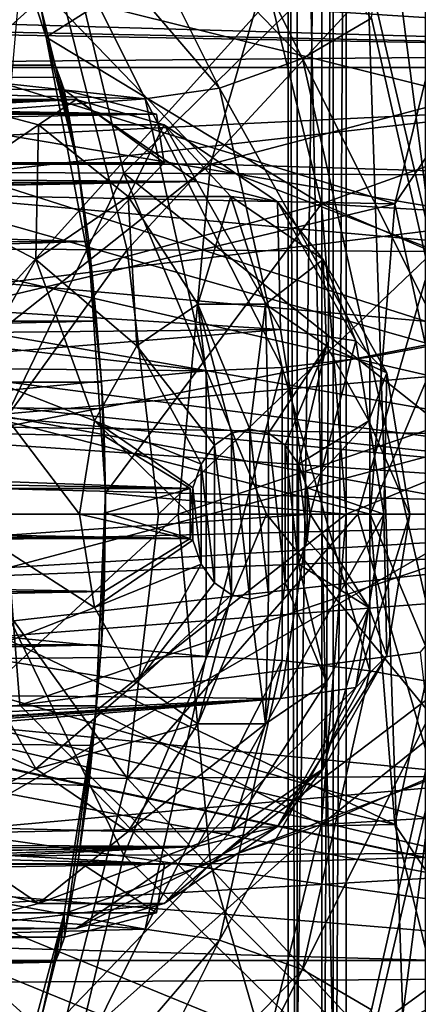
# Model space of a CAD drawing. Header units: metres. Extents: x -35 to 77, y -25 to 25.
# Tile 312 of 341: x 58.08 to 59.26, y -1.44 to 1.45. Entities that reach past the tile are written whole.
import ezdxf

# ---------------------------------------------------------------- set-up
doc = ezdxf.new("R2010")
doc.units = ezdxf.units.M
doc.layers.add('solid_500435', color=7, linetype='CONTINUOUS')

msp = doc.modelspace()

# ---------------------------------------------------------------- linework, layer by layer
at = {"layer": 'solid_500435'}
for points in [[(58.87352, -3.45, 59.549835), (58.972008, 3.45, 59.805672), (58.972008, -3.45, 59.805672)], [(58.87352, 3.45, 59.549835), (58.972008, 3.45, 59.805672), (58.87352, -3.45, 59.549835)], [(58.87352, 3.45, 59.549835), (58.87352, -3.45, 59.549835), (58.899155, -3.45, 59.27676)], [(58.899155, 3.45, 59.27676), (58.87352, 3.45, 59.549835), (58.899155, -3.45, 59.27676)], [(58.899155, 3.45, 59.27676), (58.899155, -3.45, 59.27676), (59.043633, -3.45, 59.043633)], [(59.043633, 3.45, 59.043633), (58.899155, 3.45, 59.27676), (59.043633, -3.45, 59.043633)], [(59.005611, 3.44865, 59.850376), (58.972008, -3.45, 59.805672), (58.972008, 3.45, 59.805672)], [(59.005611, 3.44865, 59.850376), (59.005611, -3.44865, 59.850376), (58.972008, -3.45, 59.805672)], [(59.043633, 3.448188, 59.892162), (59.005611, -3.44865, 59.850376), (59.005611, 3.44865, 59.850376)], [(59.043633, 3.448188, 59.892162), (59.043633, -3.448188, 59.892162), (59.005611, -3.44865, 59.850376)], [(59.043633, 3.45, 59.043633), (59.043633, -3.45, 59.043633), (59.27676, -3.45, 58.899155)], [(59.27676, 3.45, 58.899155), (59.043633, 3.45, 59.043633), (59.27676, -3.45, 58.899155)], [(59.043633, 3.448188, 59.892162), (61.872059, 3.194135, 62.720589), (61.872059, -3.194135, 62.720589)], [(61.719166, -3.321074, 62.567692), (59.043633, 3.448188, 59.892162), (61.872059, -3.194135, 62.720589)], [(61.719166, -3.321074, 62.567692), (59.043633, -3.448188, 59.892162), (59.043633, 3.448188, 59.892162)], [(57.796364, 0.966444, 62.553642), (57.720577, 1.987762, 62.629433), (58.164398, 2.813311, 62.185608)], [(58.077442, 1.857459, 62.272568), (57.796364, 0.966444, 62.553642), (58.164398, 2.813311, 62.185608)], [(55.012733, 2.382334, -48), (60.445911, 2.646691, -48), (60.896992, 1.357362, -48)], [(60.265553, 2.560206, -36.757), (49.634445, 2.560206, -36.757), (49.197975, 1.312725, -36.757)], [(60.702026, 1.312725, -36.757), (60.265553, 2.560206, -36.757), (49.197975, 1.312725, -36.757)], [(55.219608, 2.301059, -48), (55.012733, 2.382334, -48), (60.896992, 1.357362, -48)], [(55.371059, 2.137962, -48), (55.219608, 2.301059, -48), (60.896992, 1.357362, -48)], [(60.342155, 0.497379, 33.682777), (59.128384, 1.857784, 32.276871), (61.62262, 2.143525, 34.210014)], [(55.436581, 1.925253, -48), (55.371059, 2.137962, -48), (60.896992, 1.357362, -48)], [(58.537872, 2.090926, 55.495049), (58.914906, 1.339087, 55.118011), (58.319965, 1.956628, 55.453949)], [(59.117584, 1.458051, 55.009884), (58.914906, 1.339087, 55.118011), (58.537872, 2.090926, 55.495049)], [(57.942974, 2.062546, 52.931805), (58.145729, 1.490204, 52.516914), (58.161842, 1.401682, 52.712936)], [(57.942974, 2.062546, 52.931805), (58.161842, 1.401682, 52.712936), (58.756527, 1.778923, 53.532463)], [(62.592323, 1.929797, 45.361229), (36.295979, 2.033115, 18.142271), (36.380791, 1.019701, 18.057457)], [(56.753983, 2.025573, -2.152209), (57.012997, 1.009568, -2.21184), (58.149097, 2.010862, -4.113159)], [(58.149097, 2.010862, -4.113159), (57.012997, 1.009568, -2.21184), (58.389751, 1.002351, -4.173646)], [(58.149097, 2.010862, -4.113159), (58.389751, 1.002351, -4.173646), (59.401871, 1.99673, -6.156327)], [(57.720577, 1.987762, 62.629433), (57.441719, 1.028652, 62.908287), (58.644436, 1.028505, 64.111092)], [(57.720577, 1.987762, 62.629433), (58.644436, 1.028505, 64.111092), (58.923336, 1.987849, 63.832195)], [(59.401871, 1.99673, -6.156327), (58.389751, 1.002351, -4.173646), (59.625496, 0.995432, -6.215259)], [(58.644436, 1.028505, 64.111092), (60.238831, 1.44764, 64.353821), (58.923336, 1.987849, 63.832195)], [(58.923336, 1.987849, 63.832195), (60.238831, 1.44764, 64.353821), (60.420048, 1.876555, 64.1726)], [(58.319965, 1.956628, 55.453949), (58.671192, 1.25237, 55.102722), (58.110638, 1.907863, 55.309723)], [(58.914906, 1.339087, 55.118011), (58.671192, 1.25237, 55.102722), (58.319965, 1.956628, 55.453949)], [(62.592323, 1.929797, 45.361229), (36.380791, 1.019701, 18.057457), (36.409122, 0, 18.029127)], [(62.592323, 1.929797, 45.361229), (36.409122, 0, 18.029127), (62.699718, 0, 45.253838)], [(55.403526, 1.705457, -48), (55.436581, 1.925253, -48), (60.896992, 1.357362, -48)], [(58.110638, 1.907863, 55.309723), (58.452469, 1.22121, 54.967892), (53.918846, 1.719347, 50.883606)], [(57.485275, 1.435461, 62.864735), (57.633659, 1.907764, 62.716351), (59.401447, 1.778918, 64.625519)], [(58.671192, 1.25237, 55.102722), (58.452469, 1.22121, 54.967892), (58.110638, 1.907863, 55.309723)], [(57.690186, 0.263416, 31.596878), (56.621746, 1.554948, 30.364658), (59.128384, 1.857784, 32.276871)], [(60.342155, 0.497379, 33.682777), (57.690186, 0.263416, 31.596878), (59.128384, 1.857784, 32.276871)], [(59.159695, 1.861072, 54.967773), (59.334187, 0.502593, 54.793282), (59.117584, 1.458051, 55.009884)], [(59.159695, 1.861072, 54.967773), (59.441956, 0.968495, 54.685513), (59.334187, 0.502593, 54.793282)], [(62.272568, 1.857459, 58.077442), (59.441956, 0.968495, 54.685513), (59.159695, 1.861072, 54.967773)], [(57.485275, 1.435461, 62.864735), (59.401447, 1.778918, 64.625519), (59.187031, 0.912334, 64.839935)], [(58.161842, 1.401682, 52.712936), (58.970947, 0.912336, 53.318047), (58.756527, 1.778923, 53.532463)], [(58.756527, 1.778923, 53.532463), (59.943027, 1.258847, 55.248817), (59.818619, 1.649767, 55.373226)], [(58.756527, 1.778923, 53.532463), (58.970947, 0.912336, 53.318047), (59.943027, 1.258847, 55.248817)], [(59.417133, 1.255208, 64.880432), (59.187031, 0.912334, 64.839935), (59.401447, 1.778918, 64.625519)], [(58.452469, 1.22121, 54.967892), (54.101574, 1.334213, 50.700878), (53.918846, 1.719347, 50.883606)], [(55.277973, 1.521358, -48), (55.403526, 1.705457, -48), (60.896992, 1.357362, -48)], [(58.199432, 1.563085, -10.127576), (57.327835, 0.782306, -8.044109), (57.106045, 1.575825, -7.954274)], [(59.489975, 1.550892, 48.463581), (59.570915, 0.779198, 48.382637), (51.407555, 1.512645, 40.653244)], [(58.199432, 1.563085, -10.127576), (58.400131, 0.776564, -10.208652), (57.327835, 0.782306, -8.044109)], [(59.56221, 1.187559, 67.778999), (58.083607, 1.555244, 69.003746), (58.045067, 1.113451, 69.043266)], [(59.56221, 1.187559, 67.778999), (59.608597, 1.513619, 67.732056), (58.083607, 1.555244, 69.003746)], [(59.118397, 1.551632, -12.350616), (58.400131, 0.776564, -10.208652), (58.199432, 1.563085, -10.127576)], [(59.118397, 1.551632, -12.350616), (59.300632, 0.77152, -12.420404), (58.400131, 0.776564, -10.208652)], [(59.857704, 1.541537, -14.602241), (59.300632, 0.77152, -12.420404), (59.118397, 1.551632, -12.350616)], [(51.407555, 1.512645, 40.653244), (59.597984, 0, 48.355568), (51.512901, 0, 40.547897)], [(59.570915, 0.779198, 48.382637), (59.597984, 0, 48.355568), (51.407555, 1.512645, 40.653244)], [(56.50436, 1.448705, -48), (55.277973, 1.521358, -48), (60.896992, 1.357362, -48)], [(50.012035, 1.490204, 44.383217), (50.054222, 1.319935, 44.341034), (58.145729, 1.490204, 52.516914)], [(50.054222, 1.319935, 44.341034), (58.187916, 1.319935, 52.474728), (58.145729, 1.490204, 52.516914)], [(58.161842, 1.401682, 52.712936), (58.145729, 1.490204, 52.516914), (58.187916, 1.319935, 52.474728)], [(56.72657, 1.43202, -48), (56.50436, 1.448705, -48), (60.896992, 1.357362, -48)], [(58.644436, 1.028505, 64.111092), (60.106243, 0.984523, 64.486404), (60.238831, 1.44764, 64.353821)], [(59.117584, 1.458051, 55.009884), (59.334187, 0.502593, 54.793282), (58.914906, 1.339087, 55.118011)], [(56.918972, 1.320938, -48), (56.72657, 1.43202, -48), (60.896992, 1.357362, -48)], [(57.372559, 0.947698, 62.977448), (57.485275, 1.435461, 62.864735), (59.187031, 0.912334, 64.839935)], [(58.161842, 1.401682, 52.712936), (58.187916, 1.319935, 52.474728), (58.254379, 1.027279, 51.913292)], [(58.161842, 1.401682, 52.712936), (58.254379, 1.027279, 51.913292), (58.290432, 0.728192, 52.584343)], [(58.161842, 1.401682, 52.712936), (58.290432, 0.728192, 52.584343), (58.970947, 0.912336, 53.318047)], [(58.452469, 1.22121, 54.967892), (54.235939, 0.911132, 50.566513), (54.101574, 1.334213, 50.700878)], [(56.918972, 1.320938, -48), (60.896992, 1.357362, -48), (61.049999, 0, -48)], [(58.914906, 1.339087, 55.118011), (59.112762, 0.460862, 54.920158), (58.671192, 1.25237, 55.102722)], [(59.334187, 0.502593, 54.793282), (59.112762, 0.460862, 54.920158), (58.914906, 1.339087, 55.118011)], [(60.702026, 1.312725, -36.757), (49.197975, 1.312725, -36.757), (49.049999, 0, -36.757)], [(60.849998, 0, -36.757), (60.702026, 1.312725, -36.757), (49.049999, 0, -36.757)], [(50.033741, 1.247842, 43.77681), (58.485691, 1.175346, 51.68198), (50.054222, 1.319935, 44.341034)], [(50.054222, 1.319935, 44.341034), (58.485691, 1.175346, 51.68198), (58.214687, 1.247209, 51.952984)], [(58.201931, 1.283663, 52.215168), (50.054222, 1.319935, 44.341034), (58.214687, 1.247209, 51.952984)], [(58.201931, 1.283663, 52.215168), (58.187916, 1.319935, 52.474728), (50.054222, 1.319935, 44.341034)], [(57.044529, 1.136839, -48), (56.918972, 1.320938, -48), (61.049999, 0, -48)], [(58.201931, 1.283663, 52.215168), (58.254379, 1.027279, 51.913292), (58.187916, 1.319935, 52.474728)], [(58.201931, 1.283663, 52.215168), (58.214687, 1.247209, 51.952984), (58.254379, 1.027279, 51.913292)], [(50.007538, 1.175346, 43.203823), (58.485691, 1.175346, 51.68198), (50.033741, 1.247842, 43.77681)], [(58.254379, 1.027279, 51.913292), (58.214687, 1.247209, 51.952984), (58.50882, 1.032308, 51.658852)], [(58.214687, 1.247209, 51.952984), (58.485691, 1.175346, 51.68198), (58.50882, 1.032308, 51.658852)], [(58.671192, 1.25237, 55.102722), (58.855427, 0.4309, 54.918488), (58.452469, 1.22121, 54.967892)], [(59.112762, 0.460862, 54.920158), (58.855427, 0.4309, 54.918488), (58.671192, 1.25237, 55.102722)], [(58.970947, 0.912336, 53.318047), (60.033207, 0.849571, 55.158634), (59.943027, 1.258847, 55.248817)], [(59.417133, 1.255208, 64.880432), (59.29229, 0.424588, 65.005272), (59.187031, 0.912334, 64.839935)], [(58.250366, 1.21866, 57.857002), (54.122017, 1.066775, 53.200615), (54.042591, 1.007909, 52.997009)], [(58.604778, 0.977287, 57.50259), (58.250366, 1.21866, 57.857002), (54.042591, 1.007909, 52.997009)], [(58.250366, 1.21866, 57.857002), (54.126492, 1.070953, 53.214836), (54.122017, 1.066775, 53.200615)], [(58.250366, 1.21866, 57.857002), (54.175392, 1.133654, 53.430641), (54.126492, 1.070953, 53.214836)], [(58.250366, 1.21866, 57.857002), (54.157654, 1.222581, 53.789421), (54.184483, 1.186104, 53.626526)], [(58.250366, 1.21866, 57.857002), (57.857002, 1.21866, 58.250366), (54.157654, 1.222581, 53.789421)], [(58.250366, 1.21866, 57.857002), (54.184483, 1.186104, 53.626526), (54.175392, 1.133654, 53.430641)], [(58.452469, 1.22121, 54.967892), (58.631832, 0.420743, 54.788532), (54.235939, 0.911132, 50.566513)], [(57.806103, 0.918011, 58.841434), (57.857002, 1.21866, 58.250366), (58.139015, 1.144741, 58.508522)], [(58.139015, 1.144741, 58.508522), (57.857002, 1.21866, 58.250366), (58.250366, 1.21866, 57.857002)], [(58.139015, 1.144741, 58.508522), (58.250366, 1.21866, 57.857002), (58.508522, 1.144741, 58.139015)], [(58.508522, 1.144741, 58.139015), (58.250366, 1.21866, 57.857002), (58.604778, 0.977287, 57.50259)], [(58.855427, 0.4309, 54.918488), (58.631832, 0.420743, 54.788532), (58.452469, 1.22121, 54.967892)], [(59.533924, 0.863245, 67.808105), (59.56221, 1.187559, 67.778999), (58.045067, 1.113451, 69.043266)], [(50.030666, 1.032308, 43.180695), (58.485691, 1.175346, 51.68198), (50.007538, 1.175346, 43.203823)], [(50.030666, 1.032308, 43.180695), (58.50882, 1.032308, 51.658852), (58.485691, 1.175346, 51.68198)], [(57.077579, 0.917042, -48), (57.044529, 1.136839, -48), (61.049999, 0, -48)], [(57.806103, 0.918011, 58.841434), (58.139015, 1.144741, 58.508522), (58.131401, 0.748513, 58.975574)], [(58.139015, 1.144741, 58.508522), (58.402847, 0.933381, 58.704128), (58.131401, 0.748513, 58.975574)], [(58.139015, 1.144741, 58.508522), (58.508522, 1.144741, 58.139015), (58.402847, 0.933381, 58.704128)], [(58.508522, 1.144741, 58.139015), (58.704128, 0.933381, 58.402847), (58.402847, 0.933381, 58.704128)], [(58.508522, 1.144741, 58.139015), (58.604778, 0.977287, 57.50259), (58.841434, 0.918011, 57.806103)], [(58.508522, 1.144741, 58.139015), (58.841434, 0.918011, 57.806103), (58.704128, 0.933381, 58.402847)], [(59.533924, 0.863245, 67.808105), (58.045067, 1.113451, 69.043266), (58.029499, 0.679157, 69.059807)], [(50.030666, 1.032308, 43.180695), (58.286831, 0.801022, 51.88084), (58.50882, 1.032308, 51.658852)], [(50.106354, 0.79887, 43.704491), (58.286831, 0.801022, 51.88084), (50.030666, 1.032308, 43.180695)], [(57.441719, 1.028652, 62.908287), (57.346577, 0, 63.003429), (58.644436, 1.028505, 64.111092)], [(57.346577, 0, 63.003429), (58.549339, 0, 64.206192), (58.644436, 1.028505, 64.111092)], [(58.254379, 1.027279, 51.913292), (58.50882, 1.032308, 51.658852), (58.286831, 0.801022, 51.88084)], [(58.290432, 0.728192, 52.584343), (58.254379, 1.027279, 51.913292), (58.286831, 0.801022, 51.88084)], [(58.549339, 0, 64.206192), (60.025421, 0.498147, 64.56723), (58.644436, 1.028505, 64.111092)], [(58.644436, 1.028505, 64.111092), (60.025421, 0.498147, 64.56723), (60.106243, 0.984523, 64.486404)], [(58.604778, 0.977287, 57.50259), (54.042591, 1.007909, 52.997009), (53.931072, 0.95231, 52.785992)], [(58.389751, 1.002351, -4.173646), (57.012997, 1.009568, -2.21184), (57.905045, 0, -3.351275)], [(58.389751, 1.002351, -4.173646), (57.905045, 0, -3.351275), (58.809059, 0, -4.727448)], [(58.389751, 1.002351, -4.173646), (58.809059, 0, -4.727448), (59.651474, 0, -6.149182)], [(59.625496, 0.995432, -6.215259), (58.389751, 1.002351, -4.173646), (59.651474, 0, -6.149182)], [(58.604778, 0.977287, 57.50259), (53.571411, 0.879533, 52.315289), (53.520344, 0.87885, 52.263264)], [(58.850037, 0.542352, 57.257332), (58.604778, 0.977287, 57.50259), (53.520344, 0.87885, 52.263264)], [(58.604778, 0.977287, 57.50259), (53.658314, 0.886074, 52.411419), (53.571411, 0.879533, 52.315289)], [(58.604778, 0.977287, 57.50259), (53.799755, 0.91041, 52.588428), (53.658314, 0.886074, 52.411419)], [(58.604778, 0.977287, 57.50259), (53.931072, 0.95231, 52.785992), (53.799755, 0.91041, 52.588428)], [(58.841434, 0.918011, 57.806103), (58.604778, 0.977287, 57.50259), (58.850037, 0.542352, 57.257332)], [(57.300945, 0.463027, 63.049061), (57.372559, 0.947698, 62.977448), (59.187031, 0.912334, 64.839935)], [(58.131401, 0.748513, 58.975574), (58.402847, 0.933381, 58.704128), (58.428032, 0.494652, 58.985897)], [(58.402847, 0.933381, 58.704128), (58.607414, 0.61682, 58.806515), (58.428032, 0.494652, 58.985897)], [(58.402847, 0.933381, 58.704128), (58.704128, 0.933381, 58.402847), (58.607414, 0.61682, 58.806515)], [(58.704128, 0.933381, 58.402847), (58.806515, 0.61682, 58.607414), (58.607414, 0.61682, 58.806515)], [(58.704128, 0.933381, 58.402847), (58.975574, 0.748513, 58.131401), (58.806515, 0.61682, 58.607414)], [(58.841434, 0.918011, 57.806103), (58.975574, 0.748513, 58.131401), (58.704128, 0.933381, 58.402847)], [(58.631832, 0.420743, 54.788532), (54.318115, 0.462138, 50.484337), (54.235939, 0.911132, 50.566513)], [(57.012058, 0.704333, -48), (57.077579, 0.917042, -48), (61.049999, 0, -48)], [(57.300945, 0.463027, 63.049061), (59.187031, 0.912334, 64.839935), (59.114342, -0.000003, 64.912621)], [(57.806103, 0.918011, 58.841434), (58.131401, 0.748513, 58.975574), (57.943554, 0.415393, 59.163418)], [(58.290432, 0.728192, 52.584343), (58.336205, 0.061206, 52.538574), (58.970947, 0.912336, 53.318047)], [(58.336205, 0.061206, 52.538574), (59.043633, 0, 53.245358), (58.970947, 0.912336, 53.318047)], [(58.841434, 0.918011, 57.806103), (58.850037, 0.542352, 57.257332), (59.071815, 0.509458, 57.575722)], [(58.841434, 0.918011, 57.806103), (59.071815, 0.509458, 57.575722), (58.975574, 0.748513, 58.131401)], [(58.970947, 0.912336, 53.318047), (60.087849, 0.427905, 55.103996), (60.033207, 0.849571, 55.158634)], [(58.970947, 0.912336, 53.318047), (59.043633, 0, 53.245358), (60.087849, 0.427905, 55.103996)], [(59.29229, 0.424588, 65.005272), (59.114342, -0.000003, 64.912621), (59.187031, 0.912334, 64.839935)], [(58.850037, 0.542352, 57.257332), (53.520344, 0.87885, 52.263264), (52.082966, 0.475202, 50.447948)], [(59.522549, 0.544511, 67.820381), (59.533924, 0.863245, 67.808105), (58.029499, 0.679157, 69.059807)], [(50.106354, 0.79887, 43.704491), (50.175972, 0.566959, 44.219284), (58.286831, 0.801022, 51.88084)], [(50.175972, 0.566959, 44.219284), (58.309666, 0.566959, 52.352978), (58.286831, 0.801022, 51.88084)], [(57.327835, 0.782306, -8.044109), (58.400131, 0.776564, -10.208652), (57.83984, 0, -8.916965)], [(58.29895, 0.683584, 52.118393), (58.286831, 0.801022, 51.88084), (58.309666, 0.566959, 52.352978)], [(58.29895, 0.683584, 52.118393), (58.290432, 0.728192, 52.584343), (58.286831, 0.801022, 51.88084)], [(58.400131, 0.776564, -10.208652), (58.492001, 0, -10.292992), (57.83984, 0, -8.916965)], [(58.400131, 0.776564, -10.208652), (59.300632, 0.77152, -12.420404), (58.492001, 0, -10.292992)], [(59.300632, 0.77152, -12.420404), (59.077381, 0, -11.691954), (58.492001, 0, -10.292992)], [(59.300632, 0.77152, -12.420404), (59.592724, 0, -13.105211), (59.077381, 0, -11.691954)], [(57.943554, 0.415393, 59.163418), (58.131401, 0.748513, 58.975574), (58.303894, 0.274511, 59.110035)], [(58.131401, 0.748513, 58.975574), (58.428032, 0.494652, 58.985897), (58.303894, 0.274511, 59.110035)], [(58.29895, 0.683584, 52.118393), (58.309666, 0.566959, 52.352978), (58.290432, 0.728192, 52.584343)], [(58.290432, 0.728192, 52.584343), (58.309666, 0.566959, 52.352978), (58.323997, 0.387683, 52.338646)], [(58.290432, 0.728192, 52.584343), (58.323997, 0.387683, 52.338646), (58.336205, 0.061206, 52.538574)], [(58.975574, 0.748513, 58.131401), (58.985897, 0.494652, 58.428032), (58.806515, 0.61682, 58.607414)], [(58.975574, 0.748513, 58.131401), (59.163418, 0.415393, 57.943554), (58.985897, 0.494652, 58.428032)], [(59.071815, 0.509458, 57.575722), (59.163418, 0.415393, 57.943554), (58.975574, 0.748513, 58.131401)], [(56.860607, 0.541237, -48), (57.012058, 0.704333, -48), (61.049999, 0, -48)], [(59.522549, 0.544511, 67.820381), (58.029499, 0.679157, 69.059807), (58.033688, 0.255399, 69.05619)], [(58.428032, 0.494652, 58.985897), (58.607414, 0.61682, 58.806515), (58.656883, 0.202252, 58.864697)], [(58.607414, 0.61682, 58.806515), (58.760803, 0.25, 58.760777), (58.70615, 0.23775, 58.81543)], [(58.607414, 0.61682, 58.806515), (58.806515, 0.61682, 58.607414), (58.760803, 0.25, 58.760777)], [(58.607414, 0.61682, 58.806515), (58.70615, 0.23775, 58.81543), (58.656883, 0.202252, 58.864697)], [(58.806515, 0.61682, 58.607414), (58.815453, 0.237739, 58.706127), (58.760803, 0.25, 58.760777)], [(58.806515, 0.61682, 58.607414), (58.985897, 0.494652, 58.428032), (58.815453, 0.237739, 58.706127)], [(50.175972, 0.566959, 44.219284), (50.1903, 0.387683, 44.204952), (58.309666, 0.566959, 52.352978)], [(50.1903, 0.387683, 44.204952), (58.323997, 0.387683, 52.338646), (58.309666, 0.566959, 52.352978)], [(58.850037, 0.542352, 57.257332), (52.082966, 0.475202, 50.447948), (52.149342, 0, 50.381577)], [(58.850037, 0.542352, 57.257332), (52.149342, 0, 50.381577), (58.937569, 0, 57.1698)], [(56.653732, 0.459962, -48), (56.860607, 0.541237, -48), (61.049999, 0, -48)], [(59.525742, 0.23359, 67.817924), (59.522549, 0.544511, 67.820381), (58.033688, 0.255399, 69.05619)], [(59.071815, 0.509458, 57.575722), (58.850037, 0.542352, 57.257332), (58.937569, 0, 57.1698)], [(57.437519, -1.176789, 31.882641), (57.690186, 0.263416, 31.596878), (60.342155, 0.497379, 33.682777)], [(60.068974, -1.024906, 33.987507), (57.437519, -1.176789, 31.882641), (60.342155, 0.497379, 33.682777)], [(58.303894, 0.274511, 59.110035), (58.428032, 0.494652, 58.985897), (58.617744, 0.146879, 58.903839)], [(58.428032, 0.494652, 58.985897), (58.656883, 0.202252, 58.864697), (58.617744, 0.146879, 58.903839)], [(58.549339, 0, 64.206192), (59.998264, 0, 64.594383), (60.025421, 0.498147, 64.56723)], [(58.985897, 0.494652, 58.428032), (58.864712, 0.202233, 58.656868), (58.815453, 0.237739, 58.706127)], [(58.985897, 0.494652, 58.428032), (58.903851, 0.146855, 58.617733), (58.864712, 0.202233, 58.656868)], [(58.985897, 0.494652, 58.428032), (59.110035, 0.274511, 58.303894), (58.903851, 0.146855, 58.617733)], [(59.071815, 0.509458, 57.575722), (58.937569, 0, 57.1698), (59.154037, 0, 57.4935)], [(59.163418, 0.415393, 57.943554), (59.110035, 0.274511, 58.303894), (58.985897, 0.494652, 58.428032)], [(59.071815, 0.509458, 57.575722), (59.154037, 0, 57.4935), (59.163418, 0.415393, 57.943554)], [(59.334187, 0.502593, 54.793282), (59.334389, -0.500752, 54.793079), (59.112762, 0.460862, 54.920158)], [(58.631832, 0.420743, 54.788532), (54.345768, 0, 50.45668), (54.318115, 0.462138, 50.484337)], [(56.653732, 0.459962, -48), (61.049999, 0, -48), (56.266972, 0.450388, -48)], [(56.440796, 0.311866, -48), (56.266972, 0.450388, -48), (61.049999, 0, -48)], [(57.275867, 0, 63.074142), (57.300945, 0.463027, 63.049061), (59.114342, -0.000003, 64.912621)], [(59.112762, 0.460862, 54.920158), (59.112762, -0.460862, 54.920158), (58.855427, 0.4309, 54.918488)], [(59.334389, -0.500752, 54.793079), (59.112762, -0.460862, 54.920158), (59.112762, 0.460862, 54.920158)], [(58.631832, 0.420743, 54.788532), (58.632027, -0.418942, 54.788334), (54.345768, 0, 50.45668)], [(57.876514, 0, 59.230461), (57.943554, 0.415393, 59.163418), (58.25959, 0, 59.154339)], [(57.943554, 0.415393, 59.163418), (58.303894, 0.274511, 59.110035), (58.25959, 0, 59.154339)], [(58.855427, 0.4309, 54.918488), (58.632027, -0.418942, 54.788334), (58.631832, 0.420743, 54.788532)], [(58.855427, 0.4309, 54.918488), (58.855427, -0.4309, 54.918488), (58.632027, -0.418942, 54.788334)], [(59.112762, -0.460862, 54.920158), (58.855427, -0.4309, 54.918488), (58.855427, 0.4309, 54.918488)], [(59.043633, 0, 53.245358), (60.106152, 0, 55.085693), (60.087849, 0.427905, 55.103996)], [(59.163418, 0.415393, 57.943554), (59.230461, 0, 57.876514), (59.110035, 0.274511, 58.303894)], [(59.29229, 0.424588, 65.005272), (59.29229, -0.424588, 65.005272), (59.114342, -0.000003, 64.912621)], [(59.154037, 0, 57.4935), (59.230461, 0, 57.876514), (59.163418, 0.415393, 57.943554)], [(50.151661, 0.231833, 43.658932), (58.585339, 0.075093, 51.582333), (50.1903, 0.387683, 44.204952)], [(50.1903, 0.387683, 44.204952), (58.585339, 0.075093, 51.582333), (58.332443, 0.230456, 51.835228)], [(58.328869, 0.309333, 52.088448), (50.1903, 0.387683, 44.204952), (58.332443, 0.230456, 51.835228)], [(58.328869, 0.309333, 52.088448), (58.323997, 0.387683, 52.338646), (50.1903, 0.387683, 44.204952)], [(58.328869, 0.309333, 52.088448), (58.336205, 0.061206, 52.538574), (58.323997, 0.387683, 52.338646)], [(56.537453, 0.111082, -48), (56.440796, 0.311866, -48), (61.049999, 0, -48)], [(58.328869, 0.309333, 52.088448), (58.332443, 0.230456, 51.835228), (58.336205, 0.061206, 52.538574)], [(58.25959, 0, 59.154339), (58.303894, 0.274511, 59.110035), (58.584015, 0, 58.937569)], [(58.303894, 0.274511, 59.110035), (58.617744, 0.146879, 58.903839), (58.592659, 0.077194, 58.928921)], [(58.303894, 0.274511, 59.110035), (58.592659, 0.077194, 58.928921), (58.584015, 0, 58.937569)], [(59.110035, 0.274511, 58.303894), (58.928928, 0.077168, 58.592651), (58.903851, 0.146855, 58.617733)], [(59.110035, 0.274511, 58.303894), (59.154339, 0, 58.25959), (58.928928, 0.077168, 58.592651)], [(59.230461, 0, 57.876514), (59.154339, 0, 58.25959), (59.110035, 0.274511, 58.303894)], [(50.107185, 0.075093, 43.104176), (58.585339, 0.075093, 51.582333), (50.151661, 0.231833, 43.658932)], [(59.525742, 0.23359, 67.817924), (58.033688, 0.255399, 69.05619), (58.05275, -0.157306, 69.036781)], [(59.539951, -0.069148, 67.803993), (59.525742, 0.23359, 67.817924), (58.05275, -0.157306, 69.036781)], [(58.706127, -0.237739, 58.815453), (58.656883, 0.202252, 58.864697), (58.70615, 0.23775, 58.81543)], [(58.760777, -0.25, 58.760803), (58.706127, -0.237739, 58.815453), (58.70615, 0.23775, 58.81543)], [(58.760777, -0.25, 58.760803), (58.70615, 0.23775, 58.81543), (58.760803, 0.25, 58.760777)], [(58.81543, -0.23775, 58.70615), (58.760777, -0.25, 58.760803), (58.760803, 0.25, 58.760777)], [(58.81543, -0.23775, 58.70615), (58.760803, 0.25, 58.760777), (58.815453, 0.237739, 58.706127)], [(58.864697, -0.202252, 58.656883), (58.81543, -0.23775, 58.70615), (58.815453, 0.237739, 58.706127)], [(58.864697, -0.202252, 58.656883), (58.815453, 0.237739, 58.706127), (58.864712, 0.202233, 58.656868)], [(58.336525, 0.003589, 51.831146), (58.332443, 0.230456, 51.835228), (58.585339, 0.075093, 51.582333)], [(58.336205, 0.061206, 52.538574), (58.332443, 0.230456, 51.835228), (58.336525, 0.003589, 51.831146)], [(58.656868, -0.202233, 58.864712), (58.617744, 0.146879, 58.903839), (58.656883, 0.202252, 58.864697)], [(58.706127, -0.237739, 58.815453), (58.656868, -0.202233, 58.864712), (58.656883, 0.202252, 58.864697)], [(58.903839, -0.146879, 58.617744), (58.864697, -0.202252, 58.656883), (58.864712, 0.202233, 58.656868)], [(58.903839, -0.146879, 58.617744), (58.864712, 0.202233, 58.656868), (58.903851, 0.146855, 58.617733)], [(58.617733, -0.146855, 58.903851), (58.592659, 0.077194, 58.928921), (58.617744, 0.146879, 58.903839)], [(58.656868, -0.202233, 58.864712), (58.617733, -0.146855, 58.903851), (58.617744, 0.146879, 58.903839)], [(58.928921, -0.077194, 58.592659), (58.903839, -0.146879, 58.617744), (58.903851, 0.146855, 58.617733)], [(58.928921, -0.077194, 58.592659), (58.903851, 0.146855, 58.617733), (58.928928, 0.077168, 58.592651)], [(56.537453, -0.111082, -48), (56.537453, 0.111082, -48), (61.049999, 0, -48)], [(50.101139, 0, 43.030098), (58.585377, -0.071636, 51.582294), (50.107185, 0.075093, 43.104176)], [(50.107185, 0.075093, 43.104176), (58.585377, -0.071636, 51.582294), (58.585339, 0.075093, 51.582333)], [(58.336205, 0.061206, 52.538574), (58.309944, -0.564018, 52.352699), (58.307568, -0.578061, 52.567211)], [(58.336205, 0.061206, 52.538574), (58.307568, -0.578061, 52.567211), (59.043633, 0, 53.245358)], [(58.336205, 0.061206, 52.538574), (58.324188, -0.384728, 52.338455), (58.309944, -0.564018, 52.352699)], [(58.329021, -0.306252, 52.088295), (58.324188, -0.384728, 52.338455), (58.336205, 0.061206, 52.538574)], [(58.329021, -0.306252, 52.088295), (58.336205, 0.061206, 52.538574), (58.332554, -0.227248, 51.835114)], [(58.336205, 0.061206, 52.538574), (58.336525, 0.003589, 51.831146), (58.332554, -0.227248, 51.835114)], [(58.336525, 0.003589, 51.831146), (58.585339, 0.075093, 51.582333), (58.585377, -0.071636, 51.582294)], [(58.592651, -0.077168, 58.928928), (58.584015, 0, 58.937569), (58.592659, 0.077194, 58.928921)], [(58.617733, -0.146855, 58.903851), (58.592651, -0.077168, 58.928928), (58.592659, 0.077194, 58.928921)], [(58.928921, -0.077194, 58.592659), (58.928928, 0.077168, 58.592651), (58.937569, 0, 58.584015)], [(59.154339, 0, 58.25959), (58.937569, 0, 58.584015), (58.928928, 0.077168, 58.592651)], [(62.699718, 0, 45.253838), (36.380791, -1.019701, 18.057457), (36.295979, -2.033116, 18.142271)], [(62.592323, -1.929775, 45.361229), (62.699718, 0, 45.253838), (36.295979, -2.033116, 18.142271)], [(62.699718, 0, 45.253838), (36.409122, 0, 18.029127), (36.380791, -1.019701, 18.057457)], [(50.10722, -0.071636, 43.104141), (58.585377, -0.071636, 51.582294), (50.101139, 0, 43.030098)], [(59.570915, -0.779189, 48.382637), (51.407574, -1.512514, 40.653229), (51.512901, 0, 40.547897)], [(59.597984, 0, 48.355568), (59.570915, -0.779189, 48.382637), (51.512901, 0, 40.547897)], [(58.937569, 0, 57.1698), (52.149342, 0, 50.381577), (52.082966, -0.475202, 50.447948)], [(58.850037, -0.542353, 57.257332), (58.937569, 0, 57.1698), (52.082966, -0.475202, 50.447948)], [(58.632027, -0.418942, 54.788334), (54.318115, -0.462138, 50.484337), (54.345768, 0, 50.45668)], [(57.275867, 0, 63.074142), (59.114342, -0.000003, 64.912621), (59.187031, -0.912338, 64.839928)], [(57.300945, -0.463027, 63.049061), (57.275867, 0, 63.074142), (59.187031, -0.912338, 64.839928)], [(57.346577, 0, 63.003429), (57.441719, -1.028652, 62.908287), (58.549339, 0, 64.206192)], [(57.441719, -1.028652, 62.908287), (58.644436, -1.028505, 64.111092), (58.549339, 0, 64.206192)], [(58.25959, 0, 59.154339), (58.584015, 0, 58.937569), (58.592651, -0.077168, 58.928928)], [(58.307568, -0.578061, 52.567211), (58.970947, -0.912336, 53.318047), (59.043633, 0, 53.245358)], [(58.336525, 0.003589, 51.831146), (58.585377, -0.071636, 51.582294), (58.332554, -0.227248, 51.835114)], [(58.644436, -1.028505, 64.111092), (59.998264, 0, 64.594383), (58.549339, 0, 64.206192)], [(58.644436, -1.028505, 64.111092), (60.025421, -0.498147, 64.56723), (59.998264, 0, 64.594383)], [(59.154037, 0, 57.4935), (58.937569, 0, 57.1698), (58.850037, -0.542353, 57.257332)], [(59.071815, -0.509457, 57.575722), (59.154037, 0, 57.4935), (58.850037, -0.542353, 57.257332)], [(59.110035, -0.274511, 58.303894), (58.928921, -0.077194, 58.592659), (58.937569, 0, 58.584015)], [(59.110035, -0.274511, 58.303894), (58.937569, 0, 58.584015), (59.154339, 0, 58.25959)], [(58.970947, -0.912336, 53.318047), (60.087849, -0.427905, 55.103996), (60.106152, 0, 55.085693)], [(59.043633, 0, 53.245358), (58.970947, -0.912336, 53.318047), (60.106152, 0, 55.085693)], [(59.071815, -0.509457, 57.575722), (59.230461, 0, 57.876514), (59.154037, 0, 57.4935)], [(59.071815, -0.509457, 57.575722), (59.163418, -0.415393, 57.943554), (59.230461, 0, 57.876514)], [(59.163418, -0.415393, 57.943554), (59.110035, -0.274511, 58.303894), (59.154339, 0, 58.25959)], [(59.163418, -0.415393, 57.943554), (59.154339, 0, 58.25959), (59.230461, 0, 57.876514)], [(49.197975, -1.312725, -36.757), (60.849998, 0, -36.757), (49.049999, 0, -36.757)], [(49.197975, -1.312725, -36.757), (60.702026, -1.312725, -36.757), (60.849998, 0, -36.757)], [(56.537453, -0.111082, -48), (61.049999, 0, -48), (60.896992, -1.357362, -48)], [(57.012997, -1.009568, -2.21184), (58.389751, -1.002351, -4.173646), (57.905045, 0, -3.351275)], [(58.400131, -0.776564, -10.208652), (57.327835, -0.782306, -8.044109), (57.83984, 0, -8.916965)], [(58.400131, -0.776564, -10.208652), (57.83984, 0, -8.916965), (58.492001, 0, -10.292992)], [(58.303894, -0.274511, 59.110035), (57.876514, 0, 59.230461), (58.25959, 0, 59.154339)], [(57.943554, -0.415393, 59.163418), (57.876514, 0, 59.230461), (58.303894, -0.274511, 59.110035)], [(58.389751, -1.002351, -4.173646), (58.809059, 0, -4.727448), (57.905045, 0, -3.351275)], [(58.303894, -0.274511, 59.110035), (58.25959, 0, 59.154339), (58.592651, -0.077168, 58.928928)], [(58.389751, -1.002351, -4.173646), (59.625496, -0.995432, -6.215259), (58.809059, 0, -4.727448)], [(58.400131, -0.776564, -10.208652), (58.492001, 0, -10.292992), (59.077381, 0, -11.691954)], [(59.300632, -0.77152, -12.420404), (58.400131, -0.776564, -10.208652), (59.077381, 0, -11.691954)], [(59.625496, -0.995432, -6.215259), (59.651474, 0, -6.149182), (58.809059, 0, -4.727448)], [(59.300632, -0.77152, -12.420404), (59.077381, 0, -11.691954), (59.592724, 0, -13.105211)], [(59.29229, -0.424588, 65.005272), (59.187031, -0.912338, 64.839928), (59.114342, -0.000003, 64.912621)], [(50.10722, -0.071636, 43.104141), (58.332554, -0.227248, 51.835114), (58.585377, -0.071636, 51.582294)], [(50.151787, -0.228675, 43.658981), (58.332554, -0.227248, 51.835114), (50.10722, -0.071636, 43.104141)], [(59.539951, -0.069148, 67.803993), (58.05275, -0.157306, 69.036781), (58.08432, -0.562125, 69.004204)], [(59.539951, -0.069148, 67.803993), (58.08432, -0.562125, 69.004204), (59.26165, -0.406325, 68.035065)], [(58.303894, -0.274511, 59.110035), (58.592651, -0.077168, 58.928928), (58.617733, -0.146855, 58.903851)], [(59.110035, -0.274511, 58.303894), (58.903839, -0.146879, 58.617744), (58.928921, -0.077194, 58.592659)], [(56.440796, -0.311866, -48), (56.537453, -0.111082, -48), (60.896992, -1.357362, -48)], [(58.05275, -0.157306, 69.036781), (56.573093, -0.758088, 70.194122), (58.08432, -0.562125, 69.004204)], [(58.428032, -0.494652, 58.985897), (58.303894, -0.274511, 59.110035), (58.617733, -0.146855, 58.903851)], [(58.428032, -0.494652, 58.985897), (58.617733, -0.146855, 58.903851), (58.656868, -0.202233, 58.864712)], [(58.985897, -0.494652, 58.428032), (58.864697, -0.202252, 58.656883), (58.903839, -0.146879, 58.617744)], [(59.110035, -0.274511, 58.303894), (58.985897, -0.494652, 58.428032), (58.903839, -0.146879, 58.617744)], [(58.428032, -0.494652, 58.985897), (58.656868, -0.202233, 58.864712), (58.706127, -0.237739, 58.815453)], [(58.806515, -0.61682, 58.607414), (58.81543, -0.23775, 58.70615), (58.864697, -0.202252, 58.656883)], [(58.985897, -0.494652, 58.428032), (58.806515, -0.61682, 58.607414), (58.864697, -0.202252, 58.656883)], [(50.151787, -0.228675, 43.658981), (50.190491, -0.384728, 44.204762), (58.332554, -0.227248, 51.835114)], [(50.190491, -0.384728, 44.204762), (58.324188, -0.384728, 52.338455), (58.332554, -0.227248, 51.835114)], [(58.329021, -0.306252, 52.088295), (58.332554, -0.227248, 51.835114), (58.324188, -0.384728, 52.338455)], [(58.607414, -0.61682, 58.806515), (58.428032, -0.494652, 58.985897), (58.706127, -0.237739, 58.815453)], [(58.607414, -0.61682, 58.806515), (58.706127, -0.237739, 58.815453), (58.760777, -0.25, 58.760803)], [(58.806515, -0.61682, 58.607414), (58.607414, -0.61682, 58.806515), (58.760777, -0.25, 58.760803)], [(58.806515, -0.61682, 58.607414), (58.760777, -0.25, 58.760803), (58.81543, -0.23775, 58.70615)], [(57.943554, -0.415393, 59.163418), (58.303894, -0.274511, 59.110035), (58.428032, -0.494652, 58.985897)], [(58.975574, -0.748513, 58.131401), (58.985897, -0.494652, 58.428032), (59.110035, -0.274511, 58.303894)], [(59.163418, -0.415393, 57.943554), (58.975574, -0.748513, 58.131401), (59.110035, -0.274511, 58.303894)], [(56.591, -0.433629, -48), (56.440796, -0.311866, -48), (60.896992, -1.357362, -48)], [(50.190491, -0.384728, 44.204762), (50.17625, -0.564018, 44.219006), (58.324188, -0.384728, 52.338455)], [(50.17625, -0.564018, 44.219006), (58.309944, -0.564018, 52.352699), (58.324188, -0.384728, 52.338455)], [(58.632027, -0.418942, 54.788334), (58.452873, -1.220059, 54.967487), (54.318115, -0.462138, 50.484337)], [(56.807972, -0.483241, -48), (56.591, -0.433629, -48), (60.896992, -1.357362, -48)], [(57.575722, -0.509458, 59.071815), (57.943554, -0.415393, 59.163418), (58.131401, -0.748513, 58.975574)], [(58.131401, -0.748513, 58.975574), (57.943554, -0.415393, 59.163418), (58.428032, -0.494652, 58.985897)], [(59.26165, -0.406325, 68.035065), (58.08432, -0.562125, 69.004204), (59.442287, -1.930213, 67.843613)], [(58.855427, -0.4309, 54.918488), (58.452873, -1.220059, 54.967487), (58.632027, -0.418942, 54.788334)], [(58.855427, -0.4309, 54.918488), (58.671192, -1.25237, 55.102722), (58.452873, -1.220059, 54.967487)], [(59.112762, -0.460862, 54.920158), (58.671192, -1.25237, 55.102722), (58.855427, -0.4309, 54.918488)], [(58.841434, -0.918011, 57.806103), (58.975574, -0.748513, 58.131401), (59.163418, -0.415393, 57.943554)], [(59.071815, -0.509457, 57.575722), (58.841434, -0.918011, 57.806103), (59.163418, -0.415393, 57.943554)], [(58.970947, -0.912336, 53.318047), (60.033207, -0.849571, 55.158634), (60.087849, -0.427905, 55.103996)], [(59.29229, -0.424588, 65.005272), (59.417133, -1.255208, 64.880432), (59.187031, -0.912338, 64.839928)], [(58.452873, -1.220059, 54.967487), (54.235939, -0.911132, 50.566513), (54.318115, -0.462138, 50.484337)], [(57.372559, -0.947698, 62.977448), (57.300945, -0.463027, 63.049061), (59.187031, -0.912338, 64.839928)], [(59.112762, -0.460862, 54.920158), (58.914906, -1.339087, 55.118011), (58.671192, -1.25237, 55.102722)], [(59.334389, -0.500752, 54.793079), (58.914906, -1.339087, 55.118011), (59.112762, -0.460862, 54.920158)], [(58.850037, -0.542353, 57.257332), (52.082966, -0.475202, 50.447948), (51.893997, -0.87885, 50.636917)], [(56.981796, -0.621763, -48), (56.807972, -0.483241, -48), (60.896992, -1.357362, -48)], [(57.806103, -0.918011, 58.841434), (57.575722, -0.509458, 59.071815), (58.131401, -0.748513, 58.975574)], [(58.131401, -0.748513, 58.975574), (58.428032, -0.494652, 58.985897), (58.607414, -0.61682, 58.806515)], [(59.071815, -0.509457, 57.575722), (58.850037, -0.542353, 57.257332), (58.604778, -0.977287, 57.50259)], [(59.071815, -0.509457, 57.575722), (58.604778, -0.977287, 57.50259), (58.841434, -0.918011, 57.806103)], [(58.644436, -1.028505, 64.111092), (60.106243, -0.984523, 64.486404), (60.025421, -0.498147, 64.56723)], [(58.704128, -0.933381, 58.402847), (58.806515, -0.61682, 58.607414), (58.985897, -0.494652, 58.428032)], [(58.975574, -0.748513, 58.131401), (58.704128, -0.933381, 58.402847), (58.985897, -0.494652, 58.428032)], [(59.334389, -0.500752, 54.793079), (59.117958, -1.456996, 55.00951), (58.914906, -1.339087, 55.118011)], [(59.159695, -1.861072, 54.967773), (59.117958, -1.456996, 55.00951), (59.334389, -0.500752, 54.793079)], [(59.441956, -0.968495, 54.685513), (59.159695, -1.861072, 54.967773), (59.334389, -0.500752, 54.793079)], [(58.850037, -0.542353, 57.257332), (51.893997, -0.87885, 50.636917), (53.520344, -0.87885, 52.263264)], [(58.850037, -0.542353, 57.257332), (53.520344, -0.87885, 52.263264), (53.571354, -0.879528, 52.315224)], [(58.850037, -0.542353, 57.257332), (53.571354, -0.879528, 52.315224), (53.658386, -0.886083, 52.411507)], [(58.850037, -0.542353, 57.257332), (53.658386, -0.886083, 52.411507), (53.800041, -0.91048, 52.588821)], [(58.850037, -0.542353, 57.257332), (53.800041, -0.91048, 52.588821), (53.931477, -0.952474, 52.786671)], [(58.604778, -0.977287, 57.50259), (58.850037, -0.542353, 57.257332), (53.931477, -0.952474, 52.786671)], [(50.106709, -0.795825, 43.703838), (58.509327, -1.028927, 51.65834), (50.17625, -0.564018, 44.219006)], [(50.17625, -0.564018, 44.219006), (58.509327, -1.028927, 51.65834), (58.287224, -0.797859, 51.880444)], [(58.29929, -0.680514, 52.118095), (50.17625, -0.564018, 44.219006), (58.287224, -0.797859, 51.880444)], [(58.29929, -0.680514, 52.118095), (58.309944, -0.564018, 52.352699), (50.17625, -0.564018, 44.219006)], [(58.08432, -0.562125, 69.004204), (56.573093, -0.758088, 70.194122), (59.442287, -1.930213, 67.843613)], [(58.307568, -0.578061, 52.567211), (58.215302, -1.244118, 51.95237), (58.215031, -1.174473, 52.659744)], [(58.307568, -0.578061, 52.567211), (58.215031, -1.174473, 52.659744), (58.970947, -0.912336, 53.318047)], [(58.307568, -0.578061, 52.567211), (58.255505, -1.020309, 51.912167), (58.215302, -1.244118, 51.95237)], [(58.307568, -0.578061, 52.567211), (58.287224, -0.797859, 51.880444), (58.255505, -1.020309, 51.912167)], [(58.29929, -0.680514, 52.118095), (58.287224, -0.797859, 51.880444), (58.307568, -0.578061, 52.567211)], [(58.29929, -0.680514, 52.118095), (58.307568, -0.578061, 52.567211), (58.309944, -0.564018, 52.352699)], [(57.078453, -0.822546, -48), (56.981796, -0.621763, -48), (60.896992, -1.357362, -48)], [(58.402847, -0.933381, 58.704128), (58.131401, -0.748513, 58.975574), (58.607414, -0.61682, 58.806515)], [(58.402847, -0.933381, 58.704128), (58.607414, -0.61682, 58.806515), (58.806515, -0.61682, 58.607414)], [(58.704128, -0.933381, 58.402847), (58.402847, -0.933381, 58.704128), (58.806515, -0.61682, 58.607414)], [(57.806103, -0.918011, 58.841434), (58.131401, -0.748513, 58.975574), (58.402847, -0.933381, 58.704128)], [(58.508522, -1.144741, 58.139015), (58.704128, -0.933381, 58.402847), (58.975574, -0.748513, 58.131401)], [(58.841434, -0.918011, 57.806103), (58.508522, -1.144741, 58.139015), (58.975574, -0.748513, 58.131401)], [(59.570915, -0.779189, 48.382637), (59.489975, -1.550876, 48.463577), (51.407574, -1.512514, 40.653229)], [(56.573093, -0.758088, 70.194122), (55.923412, -0.841007, 70.687851), (59.442287, -1.930213, 67.843613)], [(58.199432, -1.563085, -10.127576), (57.327835, -0.782306, -8.044109), (58.400131, -0.776564, -10.208652)], [(58.199432, -1.563085, -10.127576), (58.400131, -0.776564, -10.208652), (59.118397, -1.551632, -12.350616)], [(59.118397, -1.551632, -12.350616), (58.400131, -0.776564, -10.208652), (59.300632, -0.77152, -12.420404)], [(59.118397, -1.551632, -12.350616), (59.300632, -0.77152, -12.420404), (59.857704, -1.541537, -14.602241)], [(50.031174, -1.028927, 43.180187), (58.509327, -1.028927, 51.65834), (50.106709, -0.795825, 43.703838)], [(57.106045, -1.575825, -7.954274), (57.327835, -0.782306, -8.044109), (58.199432, -1.563085, -10.127576)], [(58.255505, -1.020309, 51.912167), (58.287224, -0.797859, 51.880444), (58.509327, -1.028927, 51.65834)], [(57.078453, -1.044711, -48), (57.078453, -0.822546, -48), (60.896992, -1.357362, -48)], [(55.923412, -0.841007, 70.687851), (56.278072, -3.22533, 70.316383), (59.442287, -1.930213, 67.843613)], [(58.756527, -1.778923, 53.532463), (59.943027, -1.258847, 55.248817), (60.033207, -0.849571, 55.158634)], [(58.970947, -0.912336, 53.318047), (58.756527, -1.778923, 53.532463), (60.033207, -0.849571, 55.158634)], [(58.452873, -1.220059, 54.967487), (54.101574, -1.334213, 50.700878), (54.235939, -0.911132, 50.566513)], [(57.372559, -0.947698, 62.977448), (59.187031, -0.912338, 64.839928), (59.401447, -1.778922, 64.625511)], [(58.139015, -1.144741, 58.508522), (57.50259, -0.977287, 58.604778), (57.806103, -0.918011, 58.841434)], [(58.139015, -1.144741, 58.508522), (57.806103, -0.918011, 58.841434), (58.402847, -0.933381, 58.704128)], [(58.069759, -1.717923, 52.805019), (58.756527, -1.778923, 53.532463), (58.970947, -0.912336, 53.318047)], [(58.215031, -1.174473, 52.659744), (58.069759, -1.717923, 52.805019), (58.970947, -0.912336, 53.318047)], [(58.841434, -0.918011, 57.806103), (58.604778, -0.977287, 57.50259), (58.250366, -1.21866, 57.857002)], [(58.841434, -0.918011, 57.806103), (58.250366, -1.21866, 57.857002), (58.508522, -1.144741, 58.139015)], [(59.417133, -1.255208, 64.880432), (59.401447, -1.778922, 64.625511), (59.187031, -0.912338, 64.839928)], [(58.604778, -0.977287, 57.50259), (53.931477, -0.952474, 52.786671), (54.042934, -1.00812, 52.997761)], [(57.485275, -1.435461, 62.864735), (57.372559, -0.947698, 62.977448), (59.401447, -1.778922, 64.625511)], [(58.139015, -1.144741, 58.508522), (58.402847, -0.933381, 58.704128), (58.704128, -0.933381, 58.402847)], [(58.508522, -1.144741, 58.139015), (58.139015, -1.144741, 58.508522), (58.704128, -0.933381, 58.402847)], [(58.604778, -0.977287, 57.50259), (54.042934, -1.00812, 52.997761), (54.122021, -1.066777, 53.200623)], [(58.604778, -0.977287, 57.50259), (54.122021, -1.066777, 53.200623), (54.126629, -1.071077, 53.21526)], [(58.604778, -0.977287, 57.50259), (54.126629, -1.071077, 53.21526), (54.175362, -1.133565, 53.430336)], [(58.604778, -0.977287, 57.50259), (54.175362, -1.133565, 53.430336), (54.184521, -1.185935, 53.625843)], [(58.250366, -1.21866, 57.857002), (58.604778, -0.977287, 57.50259), (54.184521, -1.185935, 53.625843)], [(58.139015, -1.144741, 58.508522), (57.857002, -1.21866, 58.250366), (57.50259, -0.977287, 58.604778)], [(62.272568, -1.857459, 58.077442), (59.159695, -1.861072, 54.967773), (59.441956, -0.968495, 54.685513)], [(58.149097, -2.010862, -4.113159), (57.012997, -1.009568, -2.21184), (56.753983, -2.025573, -2.152209)], [(58.149097, -2.010862, -4.113159), (58.389751, -1.002351, -4.173646), (57.012997, -1.009568, -2.21184)], [(59.401871, -1.99673, -6.156327), (58.389751, -1.002351, -4.173646), (58.149097, -2.010862, -4.113159)], [(59.401871, -1.99673, -6.156327), (59.625496, -0.995432, -6.215259), (58.389751, -1.002351, -4.173646)], [(58.923336, -1.987849, 63.832195), (60.106243, -0.984523, 64.486404), (58.644436, -1.028505, 64.111092)], [(58.923336, -1.987849, 63.832195), (60.238831, -1.44764, 64.353821), (60.106243, -0.984523, 64.486404)], [(50.008118, -1.171987, 43.203243), (58.486271, -1.171987, 51.6814), (58.509327, -1.028927, 51.65834)], [(50.008118, -1.171987, 43.203243), (58.509327, -1.028927, 51.65834), (50.031174, -1.028927, 43.180187)], [(57.161297, -2.612935, 32.171036), (57.437519, -1.176789, 31.882641), (60.068974, -1.024906, 33.987507)], [(59.773422, -2.54299, 34.296478), (57.161297, -2.612935, 32.171036), (60.068974, -1.024906, 33.987507)], [(57.441719, -1.028652, 62.908287), (57.720577, -1.987762, 62.629433), (58.644436, -1.028505, 64.111092)], [(57.720577, -1.987762, 62.629433), (58.923336, -1.987849, 63.832195), (58.644436, -1.028505, 64.111092)], [(58.255505, -1.020309, 51.912167), (58.486271, -1.171987, 51.6814), (58.215302, -1.244118, 51.95237)], [(58.255505, -1.020309, 51.912167), (58.509327, -1.028927, 51.65834), (58.486271, -1.171987, 51.6814)], [(56.981796, -1.245495, -48), (57.078453, -1.044711, -48), (60.896992, -1.357362, -48)], [(58.508522, -1.144741, 58.139015), (58.250366, -1.21866, 57.857002), (57.857002, -1.21866, 58.250366)], [(58.508522, -1.144741, 58.139015), (57.857002, -1.21866, 58.250366), (58.139015, -1.144741, 58.508522)], [(50.008118, -1.171987, 43.203243), (58.215302, -1.244118, 51.95237), (58.486271, -1.171987, 51.6814)], [(50.034367, -1.244789, 43.776478), (58.215302, -1.244118, 51.95237), (50.008118, -1.171987, 43.203243)], [(58.250366, -1.21866, 57.857002), (54.184521, -1.185935, 53.625843), (54.157867, -1.222437, 53.788685)], [(58.215031, -1.174473, 52.659744), (58.146465, -1.487425, 52.516178), (58.069759, -1.717923, 52.805019)], [(58.215031, -1.174473, 52.659744), (58.188568, -1.317115, 52.474075), (58.146465, -1.487425, 52.516178)], [(58.202572, -1.280689, 52.214405), (58.188568, -1.317115, 52.474075), (58.215031, -1.174473, 52.659744)], [(58.202572, -1.280689, 52.214405), (58.215031, -1.174473, 52.659744), (58.215302, -1.244118, 51.95237)], [(50.034367, -1.244789, 43.776478), (50.054874, -1.317115, 44.340382), (58.215302, -1.244118, 51.95237)], [(50.054874, -1.317115, 44.340382), (58.188568, -1.317115, 52.474075), (58.215302, -1.244118, 51.95237)], [(58.250366, -1.21866, 57.857002), (53.91851, -1.243154, 54.103268), (53.787006, -1.22211, 54.158348)], [(57.857002, -1.21866, 58.250366), (58.250366, -1.21866, 57.857002), (53.787006, -1.22211, 54.158348)], [(58.250366, -1.21866, 57.857002), (54.022476, -1.25, 54.023872), (53.91851, -1.243154, 54.103268)], [(58.250366, -1.21866, 57.857002), (54.102386, -1.243332, 53.920044), (54.022476, -1.25, 54.023872)], [(58.452873, -1.220059, 54.967487), (58.112156, -1.905628, 55.308205), (54.101574, -1.334213, 50.700878)], [(58.250366, -1.21866, 57.857002), (54.157867, -1.222437, 53.788685), (54.102386, -1.243332, 53.920044)], [(58.671192, -1.25237, 55.102722), (58.112156, -1.905628, 55.308205), (58.452873, -1.220059, 54.967487)], [(58.202572, -1.280689, 52.214405), (58.215302, -1.244118, 51.95237), (58.188568, -1.317115, 52.474075)], [(56.807972, -1.384017, -48), (56.981796, -1.245495, -48), (60.896992, -1.357362, -48)], [(58.671192, -1.25237, 55.102722), (58.319965, -1.956628, 55.453949), (58.112156, -1.905628, 55.308205)], [(58.914906, -1.339087, 55.118011), (58.319965, -1.956628, 55.453949), (58.671192, -1.25237, 55.102722)], [(58.756527, -1.778923, 53.532463), (59.818619, -1.649767, 55.373226), (59.943027, -1.258847, 55.248817)], [(49.197975, -1.312725, -36.757), (49.634445, -2.560206, -36.757), (60.702026, -1.312725, -36.757)], [(49.634445, -2.560206, -36.757), (60.265553, -2.560206, -36.757), (60.702026, -1.312725, -36.757)], [(50.054874, -1.317115, 44.340382), (50.012772, -1.487425, 44.382484), (58.188568, -1.317115, 52.474075)], [(50.012772, -1.487425, 44.382484), (58.146465, -1.487425, 52.516178), (58.188568, -1.317115, 52.474075)], [(58.112156, -1.905628, 55.308205), (53.918846, -1.719347, 50.883606), (54.101574, -1.334213, 50.700878)], [(56.807972, -1.384017, -48), (60.896992, -1.357362, -48), (60.445911, -2.646691, -48)], [(58.914906, -1.339087, 55.118011), (58.537872, -2.090926, 55.495049), (58.319965, -1.956628, 55.453949)], [(59.117958, -1.456996, 55.00951), (58.537872, -2.090926, 55.495049), (58.914906, -1.339087, 55.118011)], [(56.591, -1.433629, -48), (56.807972, -1.384017, -48), (60.445911, -2.646691, -48)], [(56.591, -1.433629, -48), (60.445911, -2.646691, -48), (55.425312, -1.447, -48)], [(57.633659, -1.907764, 62.716351), (57.485275, -1.435461, 62.864735), (59.401447, -1.778922, 64.625511)]]:
    msp.add_3dface(points, dxfattribs=at)

doc.saveas('drawing.dxf')
